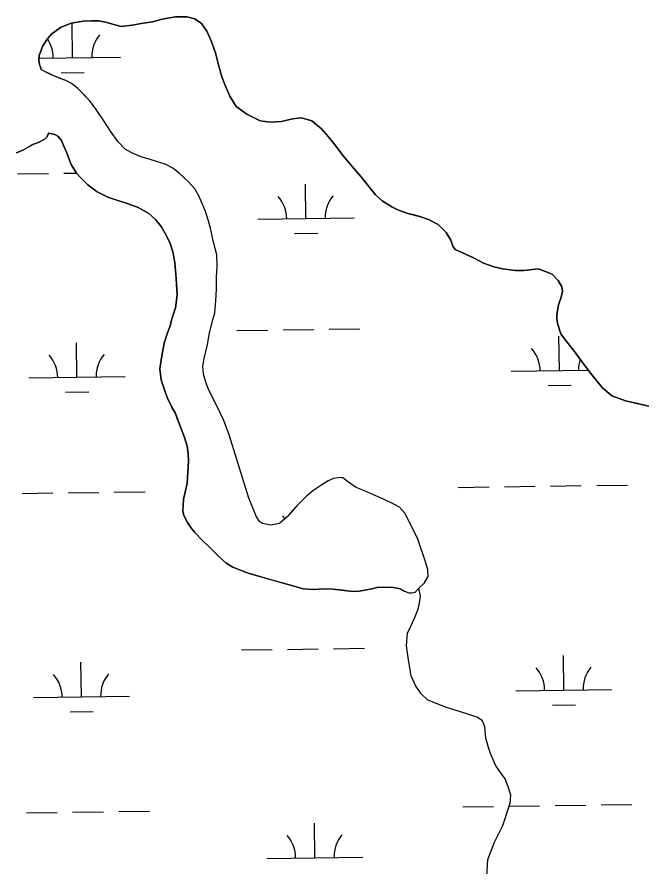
# Model space of a CAD drawing. Extents: x 3767014 to 3805179, y 361544 to 387384.
# Drawn here: x 3801346 to 3801995, y 377745 to 378629 of the extents above; entities that cross this region are included whole.
import ezdxf

# ---------------------------------------------------------------- set-up
doc = ezdxf.new("R2010")
doc.units = 0
doc.layers.add('V-TOPO-SHOR', color=7, linetype='Continuous')
doc.layers.add('V-WETL-SWMP', color=7, linetype='Continuous')

msp = doc.modelspace()

# ---------------------------------------------------------------- linework, layer by layer
at = {"layer": 'V-TOPO-SHOR'}
for points in [[(3801783.992, 378413.233), (3801773.922, 378418.502), (3801766.176, 378421.37), (3801760.21, 378422.92), (3801752.619, 378424.859), (3801745.569, 378427.184), (3801741.387, 378428.966), (3801736.042, 378431.679), (3801725.741, 378437.801), (3801719.08, 378444.232), (3801712.109, 378452.909), (3801703.743, 378463.212), (3801694.836, 378473.518), (3801685.467, 378484.907), (3801677.025, 378495.909), (3801669.976, 378504.586), (3801662.617, 378512.954), (3801652.858, 378521.091), (3801641.936, 378524.501), (3801632.485, 378523.186), (3801621.176, 378520.63), (3801609.4, 378519.78), (3801598.943, 378521.177), (3801585.154, 378527.997), (3801574.156, 378536.131), (3801567.34, 378546.902), (3801562.849, 378557.361), (3801558.976, 378567.044), (3801555.492, 378579.363), (3801552.551, 378592.144), (3801547.982, 378604.463), (3801543.569, 378614.455), (3801537.992, 378622.67), (3801530.867, 378627.319), (3801522.579, 378629.334), (3801510.959, 378629.336), (3801497.092, 378627.013), (3801486.866, 378624.304), (3801477.414, 378622.834), (3801465.716, 378620.822), (3801454.249, 378619.43), (3801446.891, 378621.523), (3801438.06, 378624.003), (3801431.244, 378625.166), (3801423.575, 378625.477), (3801414.975, 378624.859), (3801402.503, 378622.848), (3801391.269, 378618.357), (3801382.361, 378611.928), (3801377.4, 378606.351), (3801372.364, 378598.528), (3801369.11, 378589.154), (3801368.643, 378584.583), (3801369.339, 378579.936), (3801371.43, 378574.204)], [(3801745.096, 378033.847), (3801749.286, 378031.521), (3801753.708, 378029.89), (3801756.735, 378029.888), (3801760.227, 378030.587), (3801763.997, 378034.869), (3801769.818, 378040.221), (3801773.774, 378046.737), (3801773.543, 378053.721), (3801771.216, 378060.936), (3801762.842, 378085.61), (3801756.792, 378098.181), (3801754.232, 378103.534), (3801749.579, 378112.613), (3801743.994, 378119.132), (3801737.943, 378122.159), (3801727.238, 378127.281), (3801716.764, 378131.705), (3801707.454, 378135.897), (3801698.842, 378139.62), (3801689.999, 378145.674), (3801684.879, 378149.633), (3801682.55, 378149.866), (3801675.335, 378148.703), (3801669.748, 378146.377), (3801663.231, 378142.422), (3801653.919, 378136.139), (3801647.169, 378130.554), (3801637.158, 378120.545), (3801632.735, 378115.425), (3801627.381, 378109.375), (3801619.232, 378102.16), (3801610.156, 378100.301), (3801601.31, 378101.931), (3801598.285, 378104.259), (3801595.027, 378108.915), (3801587.349, 378128.235), (3801574.789, 378168.739), (3801566.646, 378194.343), (3801561.294, 378209.24), (3801554.546, 378223.205), (3801549.428, 378233.216), (3801545.938, 378240.2), (3801543.147, 378246.95), (3801540.122, 378257.423), (3801539.426, 378265.804), (3801540.589, 378273.951), (3801544.316, 378288.381), (3801546.18, 378300.484), (3801549.674, 378313.983), (3801551.771, 378321.198), (3801552.936, 378334), (3801553.405, 378346.104), (3801553.639, 378358.439), (3801554.108, 378370.078), (3801553.876, 378381.714), (3801550.155, 378396.38), (3801547.364, 378409.647), (3801545.037, 378418.259), (3801542.246, 378426.873), (3801538.756, 378435.251), (3801535.033, 378443.167), (3801530.845, 378450.382), (3801524.33, 378457.599), (3801514.555, 378466.678), (3801508.038, 378472.033), (3801500.125, 378476.223), (3801491.281, 378478.785), (3801483.599, 378481.347), (3801474.99, 378483.909), (3801464.748, 378488.102), (3801458.698, 378491.594), (3801451.249, 378499.507), (3801443.338, 378510.449), (3801437.057, 378520.227), (3801428.447, 378533.029), (3801421.465, 378542.341), (3801414.717, 378549.325), (3801409.363, 378554.912), (3801402.847, 378560.034), (3801396.797, 378563.061), (3801390.977, 378565.389), (3801384.228, 378567.951), (3801379.34, 378570.28), (3801371.43, 378574.204)], [(3801378.779, 378508.432), (3801377.462, 378504.637), (3801375.137, 378502.546), (3801368.938, 378499.138), (3801362.431, 378496.429), (3801357.936, 378493.873), (3801352.747, 378490.93), (3801345.386, 378488.065)], [(3801745.096, 378033.847), (3801737.183, 378035.246), (3801726.943, 378035.713), (3801720.426, 378035.25), (3801715.304, 378034.087), (3801707.855, 378032.69), (3801700.173, 378031.295), (3801692.262, 378031.531), (3801684.58, 378032.463), (3801674.805, 378033.628), (3801665.261, 378033.861), (3801654.554, 378033.165), (3801643.614, 378034.097), (3801635.469, 378036.428), (3801629.183, 378038.289), (3801621.968, 378040.386), (3801614.057, 378042.484), (3801598.695, 378046.676), (3801587.523, 378049.934), (3801581.006, 378052.265), (3801570.533, 378056.455), (3801563.549, 378060.645), (3801555.638, 378067.862), (3801546.561, 378077.175), (3801538.881, 378084.392), (3801530.736, 378093.006), (3801525.85, 378099.291), (3801523.058, 378103.715), (3801519.568, 378110.465), (3801518.637, 378114.886), (3801518.87, 378120.009), (3801519.339, 378127.455), (3801520.736, 378133.273), (3801523.064, 378143.749), (3801524.465, 378167.024), (3801524, 378175.169), (3801523.07, 378182.387), (3801520.279, 378191.463), (3801516.324, 378201.474), (3801512.601, 378211.249), (3801510.742, 378216.371), (3801507.018, 378223.121), (3801502.597, 378232.665), (3801500.504, 378238.018), (3801495.851, 378251.752), (3801494.456, 378262.924), (3801496.553, 378276.425), (3801499.115, 378289.925), (3801502.609, 378300.632), (3801504.937, 378306.682), (3801507.266, 378315.992), (3801510.76, 378326.699), (3801512.624, 378339.966), (3801511.464, 378357.189), (3801510.07, 378373.715), (3801507.977, 378384.889), (3801505.185, 378393.501), (3801501.695, 378401.414), (3801496.111, 378411.191), (3801490.061, 378418.408), (3801483.079, 378424.694), (3801471.907, 378430.981), (3801461.667, 378434.706), (3801450.96, 378438.432), (3801440.487, 378441.925), (3801429.315, 378447.281), (3801419.773, 378454.732), (3801411.629, 378462.645), (3801407.905, 378466.835), (3801402.32, 378475.914), (3801397.667, 378488.485), (3801394.876, 378495.001), (3801392.316, 378500.588), (3801388.359, 378505.246), (3801385.334, 378506.876), (3801382.076, 378507.806), (3801378.779, 378508.432)], [(3802004.645, 378223.668), (3801992.869, 378226.459), (3801978.927, 378229.871), (3801964.75, 378235.063), (3801954.682, 378243.509), (3801942.986, 378258.074), (3801933.152, 378271.014), (3801925.019, 378282.634), (3801916.653, 378293.017), (3801911.697, 378299.37), (3801908.678, 378309.131), (3801907.595, 378314.739), (3801907.644, 378319.6), (3801909.241, 378329.701), (3801912.109, 378337.604), (3801913.427, 378343.724), (3801912.885, 378348.526), (3801909.092, 378355.113), (3801902.817, 378361.619), (3801888.641, 378367.122), (3801879.269, 378366.195), (3801873.147, 378365.576), (3801864.085, 378365.269), (3801851.07, 378366.975), (3801842.161, 378369.221), (3801831.473, 378373.096), (3801821.712, 378378.134), (3801811.72, 378382.63), (3801801.727, 378387.201), (3801799.559, 378390.842), (3801797.468, 378397.039), (3801792.358, 378405.098), (3801783.992, 378413.233)], [(3801834.938, 377734.366), (3801835.872, 377752.288), (3801842.624, 377770.21), (3801851.471, 377787.665), (3801859.158, 377810.939), (3801859.624, 377819.086), (3801858.926, 377821.414), (3801857.298, 377826.768), (3801853.808, 377836.078), (3801848.223, 377843.76), (3801843.802, 377850.51), (3801838.45, 377862.616), (3801836.589, 377868.668), (3801833.797, 377878.676), (3801832.636, 377890.313), (3801830.774, 377895.9), (3801830.078, 377897.065), (3801824.258, 377900.557), (3801814.018, 377903.818), (3801792.837, 377910.572), (3801780.271, 377915.229), (3801773.055, 377918.487), (3801766.305, 377924.541), (3801760.489, 377933.387), (3801756.067, 377943.397), (3801753.278, 377959.923), (3801751.185, 377974.82), (3801752.35, 377987.853), (3801755.611, 377995.068), (3801759.569, 378003.449), (3801762.83, 378012.292), (3801764.46, 378017.412), (3801765.859, 378026.489), (3801763.997, 378034.869)]]:
    msp.add_lwpolyline(points, dxfattribs=at)
at = {"layer": 'V-WETL-SWMP'}
for p, q in [((3801414.976, 378624.859), (3801423.575, 378625.477)), ((3801423.575, 378625.477), (3801431.244, 378625.166)), ((3801486.865, 378624.304), (3801497.091, 378627.014)), ((3801497.091, 378627.014), (3801510.958, 378629.336)), ((3801510.958, 378629.336), (3801522.578, 378629.334)), ((3801522.578, 378629.334), (3801530.867, 378627.318)), ((3801530.867, 378627.318), (3801537.993, 378622.669)), ((3801382.36, 378611.928), (3801391.27, 378618.356)), ((3801391.27, 378618.356), (3801402.503, 378622.847)), ((3801402.503, 378622.847), (3801414.976, 378624.859)), ((3801403.773, 378586.87), (3801403.273, 378622.866)), ((3801431.244, 378625.166), (3801438.061, 378624.003)), ((3801438.061, 378624.003), (3801454.25, 378619.43)), ((3801454.25, 378619.43), (3801465.716, 378620.822)), ((3801465.716, 378620.822), (3801477.414, 378622.834)), ((3801477.414, 378622.834), (3801486.865, 378624.304)), ((3801537.993, 378622.669), (3801543.569, 378614.456)), ((3801377.401, 378606.351), (3801382.36, 378611.928)), ((3801543.569, 378614.456), (3801547.983, 378604.462)), ((3801372.364, 378598.528), (3801377.401, 378606.351)), ((3801547.983, 378604.462), (3801552.551, 378592.144)), ((3801369.109, 378589.155), (3801372.364, 378598.528)), ((3801552.551, 378592.144), (3801555.493, 378579.362)), ((3801368.643, 378584.584), (3801369.109, 378589.155)), ((3801369.34, 378579.936), (3801368.643, 378584.584)), ((3801368.827, 378586.384), (3801453.768, 378587.564)), ((3801371.431, 378574.203), (3801369.34, 378579.936)), ((3801384.228, 378567.951), (3801371.431, 378574.203)), ((3801555.493, 378579.362), (3801558.977, 378567.044)), ((3801396.796, 378563.061), (3801384.228, 378567.951)), ((3801391.989, 378571.274), (3801415.986, 378571.607)), ((3801558.977, 378567.044), (3801562.848, 378557.36)), ((3801402.847, 378560.034), (3801396.796, 378563.061)), ((3801409.363, 378554.912), (3801402.847, 378560.034)), ((3801421.465, 378542.341), (3801409.363, 378554.912)), ((3801562.848, 378557.36), (3801567.34, 378546.901)), ((3801567.34, 378546.901), (3801574.155, 378536.132)), ((3801428.446, 378533.029), (3801421.465, 378542.341)), ((3801437.056, 378520.226), (3801428.446, 378533.029)), ((3801574.155, 378536.132), (3801585.154, 378527.996)), ((3801443.338, 378510.449), (3801437.056, 378520.226)), ((3801585.154, 378527.996), (3801598.942, 378521.177)), ((3801598.942, 378521.177), (3801609.399, 378519.78)), ((3801609.399, 378519.78), (3801621.175, 378520.631)), ((3801621.175, 378520.631), (3801632.485, 378523.185)), ((3801632.485, 378523.185), (3801641.936, 378524.5)), ((3801641.936, 378524.5), (3801652.859, 378521.09)), ((3801652.859, 378521.09), (3801662.618, 378512.954)), ((3801451.25, 378499.508), (3801443.338, 378510.449)), ((3801662.618, 378512.954), (3801669.976, 378504.586)), ((3801368.939, 378499.138), (3801375.137, 378502.546)), ((3801375.137, 378502.546), (3801377.461, 378504.637)), ((3801377.461, 378504.637), (3801378.779, 378508.433)), ((3801378.779, 378508.433), (3801382.076, 378507.806)), ((3801382.076, 378507.806), (3801385.334, 378506.875)), ((3801385.334, 378506.875), (3801388.36, 378505.245)), ((3801388.36, 378505.245), (3801392.316, 378500.589)), ((3801669.976, 378504.586), (3801677.024, 378495.909)), ((3801352.747, 378490.93), (3801362.431, 378496.428)), ((3801362.431, 378496.428), (3801368.939, 378499.138)), ((3801392.316, 378500.589), (3801394.876, 378495.002)), ((3801394.876, 378495.002), (3801397.668, 378488.485)), ((3801458.697, 378491.593), (3801451.25, 378499.508)), ((3801677.024, 378495.909), (3801685.466, 378484.907)), ((3801345.387, 378488.065), (3801352.747, 378490.93)), ((3801397.668, 378488.485), (3801402.32, 378475.915)), ((3801464.748, 378488.101), (3801458.697, 378491.593)), ((3801474.989, 378483.909), (3801464.748, 378488.101)), ((3801483.6, 378481.347), (3801474.989, 378483.909)), ((3801685.466, 378484.907), (3801694.837, 378473.518)), ((3801402.32, 378475.915), (3801407.905, 378466.836)), ((3801491.281, 378478.786), (3801483.6, 378481.347)), ((3801500.125, 378476.224), (3801491.281, 378478.786)), ((3801508.038, 378472.033), (3801500.125, 378476.224)), ((3801346.603, 378465.993), (3801378.6, 378466.437)), ((3801394.598, 378466.66), (3801407.9, 378466.844)), ((3801407.905, 378466.836), (3801411.629, 378462.646)), ((3801514.555, 378466.678), (3801508.038, 378472.033)), ((3801524.329, 378457.599), (3801514.555, 378466.678)), ((3801694.837, 378473.518), (3801703.744, 378463.213)), ((3801411.629, 378462.646), (3801419.774, 378454.731)), ((3801530.845, 378450.382), (3801524.329, 378457.599)), ((3801703.744, 378463.213), (3801719.08, 378444.231)), ((3801419.774, 378454.731), (3801429.316, 378447.281)), ((3801535.033, 378443.166), (3801530.845, 378450.382)), ((3801646.595, 378419.413), (3801646.095, 378455.41)), ((3801429.316, 378447.281), (3801440.487, 378441.926)), ((3801440.487, 378441.926), (3801450.96, 378438.432)), ((3801538.756, 378435.252), (3801535.033, 378443.166)), ((3801719.08, 378444.231), (3801725.741, 378437.8)), ((3801450.96, 378438.432), (3801461.667, 378434.706)), ((3801461.667, 378434.706), (3801471.907, 378430.98)), ((3801471.907, 378430.98), (3801483.079, 378424.694)), ((3801542.246, 378426.872), (3801538.756, 378435.252)), ((3801725.741, 378437.8), (3801736.043, 378431.679)), ((3801736.043, 378431.679), (3801741.387, 378428.966)), ((3801483.079, 378424.694), (3801490.06, 378418.408)), ((3801545.038, 378418.259), (3801542.246, 378426.872)), ((3801741.387, 378428.966), (3801745.57, 378427.184)), ((3801745.57, 378427.184), (3801752.619, 378424.859)), ((3801752.619, 378424.859), (3801766.176, 378421.37)), ((3801490.06, 378418.408), (3801496.111, 378411.192)), ((3801547.364, 378409.647), (3801545.038, 378418.259)), ((3801596.599, 378418.719), (3801696.59, 378420.108)), ((3801766.176, 378421.37), (3801773.922, 378418.503)), ((3801773.922, 378418.503), (3801783.992, 378413.233)), ((3801783.992, 378413.233), (3801792.357, 378405.098)), ((3801496.111, 378411.192), (3801501.695, 378401.415)), ((3801550.155, 378396.379), (3801547.364, 378409.647)), ((3801792.357, 378405.098), (3801797.468, 378397.04)), ((3801501.695, 378401.415), (3801505.185, 378393.501)), ((3801553.876, 378381.715), (3801550.155, 378396.379)), ((3801634.81, 378403.817), (3801658.808, 378404.151)), ((3801797.468, 378397.04), (3801799.558, 378390.843)), ((3801505.185, 378393.501), (3801507.977, 378384.888)), ((3801799.558, 378390.843), (3801801.727, 378387.201)), ((3801801.727, 378387.201), (3801821.712, 378378.134)), ((3801507.977, 378384.888), (3801510.07, 378373.715)), ((3801554.107, 378370.077), (3801553.876, 378381.715)), ((3801821.712, 378378.134), (3801831.472, 378373.097)), ((3801510.07, 378373.715), (3801511.464, 378357.189)), ((3801553.639, 378358.439), (3801554.107, 378370.077)), ((3801831.472, 378373.097), (3801842.162, 378369.222)), ((3801842.162, 378369.222), (3801851.07, 378366.974)), ((3801851.07, 378366.974), (3801864.084, 378365.268)), ((3801864.084, 378365.268), (3801873.148, 378365.576)), ((3801873.148, 378365.576), (3801888.641, 378367.122)), ((3801888.641, 378367.122), (3801902.817, 378361.62)), ((3801902.817, 378361.62), (3801909.091, 378355.112)), ((3801511.464, 378357.189), (3801512.624, 378339.965)), ((3801553.405, 378346.103), (3801553.639, 378358.439)), ((3801909.091, 378355.112), (3801912.885, 378348.526)), ((3801552.937, 378334), (3801553.405, 378346.103)), ((3801913.427, 378343.723), (3801912.109, 378337.604)), ((3801912.885, 378348.526), (3801913.427, 378343.723)), ((3801512.624, 378339.965), (3801510.76, 378326.698)), ((3801551.771, 378321.198), (3801552.937, 378334)), ((3801912.109, 378337.604), (3801909.241, 378329.702)), ((3801510.76, 378326.698), (3801507.267, 378315.992)), ((3801909.241, 378329.702), (3801907.643, 378319.601)), ((3801507.267, 378315.992), (3801504.938, 378306.682)), ((3801549.675, 378313.983), (3801551.771, 378321.198)), ((3801907.643, 378319.601), (3801907.595, 378314.738)), ((3801546.181, 378300.484), (3801549.675, 378313.983)), ((3801907.595, 378314.738), (3801908.678, 378309.132)), ((3801908.678, 378309.132), (3801911.697, 378299.371)), ((3801502.609, 378300.631), (3801499.116, 378289.924)), ((3801504.938, 378306.682), (3801502.609, 378300.631)), ((3801544.317, 378288.38), (3801546.181, 378300.484)), ((3801574.797, 378302.973), (3801606.794, 378303.417)), ((3801622.792, 378303.64), (3801654.789, 378304.084)), ((3801670.788, 378304.306), (3801702.785, 378304.751)), ((3801911.697, 378299.371), (3801916.654, 378293.017)), ((3801408.394, 378254.227), (3801407.894, 378290.223)), ((3801499.116, 378289.924), (3801496.553, 378276.425)), ((3801910.254, 378261.198), (3801909.754, 378297.195)), ((3801916.654, 378293.017), (3801925.019, 378282.635)), ((3801540.59, 378273.95), (3801544.317, 378288.38)), ((3801925.019, 378282.635), (3801933.151, 378271.014)), ((3801496.553, 378276.425), (3801494.456, 378262.925)), ((3801539.425, 378265.804), (3801540.59, 378273.95)), ((3801494.456, 378262.925), (3801495.851, 378251.753)), ((3801540.122, 378257.424), (3801539.425, 378265.804)), ((3801933.151, 378271.014), (3801942.987, 378258.075)), ((3801358.399, 378253.532), (3801458.389, 378254.921)), ((3801543.146, 378246.95), (3801540.122, 378257.424)), ((3801860.258, 378260.504), (3801940.296, 378261.616)), ((3801942.987, 378258.075), (3801954.682, 378243.51)), ((3801495.851, 378251.753), (3801500.503, 378238.019)), ((3801545.938, 378240.199), (3801543.146, 378246.95)), ((3801898.469, 378245.602), (3801922.467, 378245.935)), ((3801396.609, 378238.631), (3801420.607, 378238.964)), ((3801500.503, 378238.019), (3801502.597, 378232.665)), ((3801554.547, 378223.206), (3801545.938, 378240.199)), ((3801954.682, 378243.51), (3801964.751, 378235.064)), ((3801502.597, 378232.665), (3801507.018, 378223.121)), ((3801964.751, 378235.064), (3801978.927, 378229.871)), ((3801978.927, 378229.871), (3802004.645, 378223.669)), ((3801507.018, 378223.121), (3801510.741, 378216.371)), ((3801561.295, 378209.24), (3801554.547, 378223.206)), ((3801510.741, 378216.371), (3801516.325, 378201.473)), ((3801516.325, 378201.473), (3801520.28, 378191.464)), ((3801566.646, 378194.342), (3801561.295, 378209.24)), ((3801574.788, 378168.738), (3801566.646, 378194.342)), ((3801520.28, 378191.464), (3801523.071, 378182.386)), ((3801523.071, 378182.386), (3801524.001, 378175.17)), ((3801524.001, 378175.17), (3801524.465, 378167.024)), ((3801524.465, 378167.024), (3801523.065, 378143.748)), ((3801587.35, 378128.235), (3801574.788, 378168.738)), ((3801675.336, 378148.703), (3801669.749, 378146.376)), ((3801682.551, 378149.866), (3801675.336, 378148.703)), ((3801684.879, 378149.632), (3801682.551, 378149.866)), ((3801689.999, 378145.675), (3801684.879, 378149.632)), ((3801523.065, 378143.748), (3801520.735, 378133.274)), ((3801663.231, 378142.421), (3801653.92, 378136.138)), ((3801669.749, 378146.376), (3801663.231, 378142.421)), ((3801698.843, 378139.621), (3801689.999, 378145.675)), ((3801707.454, 378135.896), (3801698.843, 378139.621)), ((3801805.088, 378139.655), (3801837.085, 378140.099)), ((3801853.083, 378140.322), (3801885.08, 378140.766)), ((3801901.078, 378140.988), (3801933.075, 378141.433)), ((3801949.074, 378141.655), (3801981.071, 378142.099)), ((3801351.223, 378133.35), (3801383.22, 378133.795)), ((3801399.219, 378134.017), (3801431.216, 378134.461)), ((3801447.214, 378134.684), (3801479.211, 378135.128)), ((3801520.735, 378133.274), (3801519.338, 378127.456)), ((3801647.169, 378130.553), (3801637.159, 378120.546)), ((3801653.92, 378136.138), (3801647.169, 378130.553)), ((3801716.764, 378131.705), (3801707.454, 378135.896)), ((3801727.237, 378127.28), (3801716.764, 378131.705)), ((3801519.338, 378127.456), (3801518.637, 378114.887)), ((3801595.027, 378108.915), (3801587.35, 378128.235)), ((3801737.943, 378122.158), (3801727.237, 378127.28)), ((3801743.994, 378119.131), (3801737.943, 378122.158)), ((3801518.637, 378114.887), (3801519.568, 378110.464)), ((3801637.159, 378120.546), (3801627.381, 378109.375)), ((3801749.579, 378112.613), (3801743.994, 378119.131)), ((3801754.233, 378103.534), (3801749.579, 378112.613)), ((3801519.568, 378110.464), (3801523.058, 378103.714)), ((3801598.285, 378104.259), (3801595.027, 378108.915)), ((3801601.311, 378101.931), (3801598.285, 378104.259)), ((3801627.381, 378109.375), (3801619.233, 378102.161)), ((3801523.058, 378103.714), (3801525.85, 378099.291)), ((3801525.85, 378099.291), (3801530.737, 378093.006)), ((3801610.155, 378100.301), (3801601.311, 378101.931)), ((3801619.233, 378102.161), (3801610.155, 378100.301)), ((3801762.842, 378085.61), (3801754.233, 378103.534)), ((3801530.737, 378093.006), (3801538.882, 378084.392)), ((3801538.882, 378084.392), (3801546.562, 378077.175)), ((3801771.217, 378060.937), (3801762.842, 378085.61)), ((3801546.562, 378077.175), (3801555.638, 378067.863)), ((3801555.638, 378067.863), (3801563.55, 378060.646)), ((3801563.55, 378060.646), (3801570.532, 378056.456)), ((3801773.543, 378053.721), (3801771.217, 378060.937)), ((3801570.532, 378056.456), (3801581.006, 378052.264)), ((3801581.006, 378052.264), (3801587.523, 378049.935)), ((3801773.775, 378046.738), (3801773.543, 378053.721)), ((3801587.523, 378049.935), (3801598.694, 378046.675)), ((3801598.694, 378046.675), (3801621.969, 378040.386)), ((3801769.817, 378040.221), (3801773.775, 378046.738)), ((3801621.969, 378040.386), (3801643.614, 378034.098)), ((3801643.614, 378034.098), (3801654.554, 378033.165)), ((3801654.554, 378033.165), (3801665.261, 378033.862)), ((3801665.261, 378033.862), (3801674.804, 378033.627)), ((3801674.804, 378033.627), (3801692.261, 378031.53)), ((3801700.174, 378031.295), (3801715.304, 378034.086)), ((3801715.304, 378034.086), (3801720.425, 378035.249)), ((3801720.425, 378035.249), (3801726.942, 378035.713)), ((3801726.942, 378035.713), (3801737.183, 378035.246)), ((3801737.183, 378035.246), (3801745.097, 378033.848)), ((3801745.097, 378033.848), (3801749.286, 378031.52)), ((3801760.226, 378030.587), (3801763.997, 378034.869)), ((3801763.997, 378034.869), (3801769.817, 378040.221)), ((3801692.261, 378031.53), (3801700.174, 378031.295)), ((3801749.286, 378031.52), (3801753.708, 378029.89)), ((3801753.708, 378029.89), (3801756.734, 378029.889)), ((3801756.734, 378029.889), (3801760.226, 378030.587)), ((3801627.413, 377970.997), (3801659.41, 377971.441)), ((3801675.409, 377971.663), (3801707.405, 377972.108)), ((3801579.418, 377970.33), (3801611.415, 377970.774)), ((3801914.874, 377928.555), (3801914.374, 377964.552)), ((3801413.015, 377921.584), (3801412.515, 377957.58)), ((3801864.879, 377927.861), (3801964.87, 377929.25)), ((3801363.02, 377920.889), (3801463.01, 377922.278)), ((3801903.09, 377912.959), (3801927.088, 377913.293)), ((3801401.23, 377905.988), (3801425.228, 377906.321)), ((3801809.708, 377807.012), (3801841.705, 377807.456)), ((3801857.704, 377807.679), (3801889.701, 377808.123)), ((3801905.699, 377808.345), (3801937.696, 377808.79)), ((3801953.695, 377809.012), (3801985.691, 377809.457)), ((3801355.844, 377800.707), (3801387.841, 377801.152)), ((3801403.84, 377801.374), (3801435.837, 377801.818)), ((3801451.835, 377802.041), (3801483.832, 377802.485)), ((3801655.836, 377754.128), (3801655.336, 377790.124)), ((3801605.841, 377753.433), (3801705.831, 377754.822))]:
    msp.add_line(p, q, dxfattribs=at)
for centre, start, end in [((3801459.004, 378588.112), 140.024034, 181.567693), ((3801348.529, 378586.577), 0.024037, 34.508123), ((3801591.35, 378419.121), 0.024037, 41.567696), ((3801701.826, 378420.655), 140.024034, 181.567693), ((3801855.009, 378260.906), 0.024037, 41.567696), ((3801353.15, 378253.934), 0.024037, 41.567696), ((3801463.625, 378255.469), 140.024034, 181.567693), ((3801965.485, 378262.44), 162.728211, 181.567693), ((3801595.971, 378086.478), 35.531153, 41.567696), ((3801357.771, 377921.291), 0.024037, 41.567696), ((3801468.246, 377922.826), 140.024034, 181.567693), ((3801859.63, 377928.263), 0.024037, 41.567696), ((3801970.105, 377929.797), 140.024034, 181.567693), ((3801600.592, 377753.835), 0.024037, 41.567696), ((3801711.067, 377755.37), 140.024034, 181.567693)]:
    msp.add_arc(centre, 35.246, start, end, dxfattribs=at)

doc.saveas('drawing.dxf')
